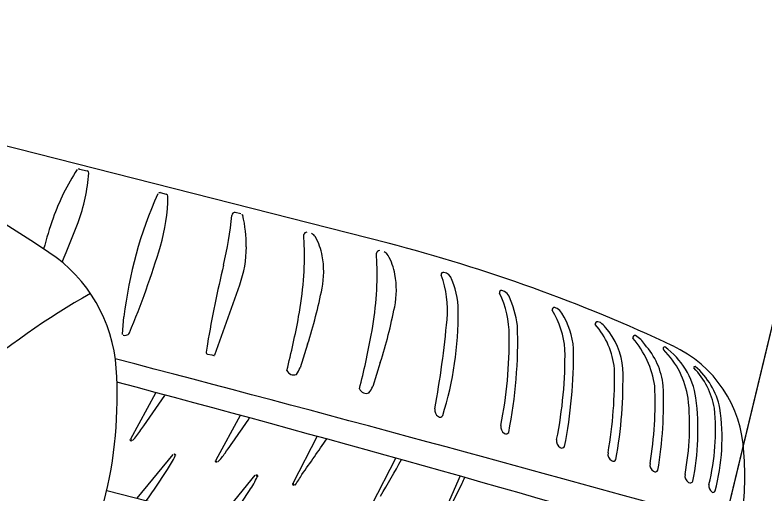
# Model space of a CAD drawing. Extents: x 14104283 to 14128447, y 8633203 to 8671666.
# Drawn here: x 14107508.791 to 14107512.421, y 8639461.67 to 8639463.988 of the extents above; entities that cross this region are included whole.
import ezdxf

# ---------------------------------------------------------------- set-up
doc = ezdxf.new("R2010")
doc.units = 0
for name, color, linetype in [('Cell', 7, 'Continuous'), ('Default', 7, 'Continuous'), ('Terrain', 7, 'Continuous')]:
    doc.layers.add(name, color=color, linetype=linetype)

msp = doc.modelspace()

# ---------------------------------------------------------------- linework, layer by layer
at = {"layer": 'Cell'}
for p, q in [((14107510.5987, 8639462.8807), (14107507.2506, 8639463.732)), ((14107509.1026, 8639463.24), (14107509.141, 8639463.2311)), ((14107509.4942, 8639463.1267), (14107509.5238, 8639463.1187)), ((14107509.8859, 8639463.0232), (14107509.8585, 8639463.0306)), ((14107510.1926, 8639462.8711), (14107510.1904, 8639462.9225)), ((14107510.5446, 8639462.7816), (14107510.5424, 8639462.833)), ((14107510.8814, 8639462.7354), (14107510.8685, 8639462.7394)), ((14107509.7596, 8639462.3394), (14107509.8801, 8639462.6789)), ((14107511.1634, 8639462.6473), (14107511.1505, 8639462.6513)), ((14107511.4189, 8639462.5649), (14107511.406, 8639462.5688)), ((14107511.6276, 8639462.4957), (14107511.6147, 8639462.4997)), ((14107511.7976, 8639462.4327), (14107511.7976, 8639462.4327)), ((14107510.209, 8639462.3915), (14107510.1723, 8639462.2759)), ((14107509.7237, 8639462.3435), (14107509.7448, 8639462.3393)), ((14107509.7451, 8639462.3392), (14107509.7546, 8639462.3369)), ((14107510.561, 8639462.302), (14107510.5243, 8639462.1865)), ((14107510.1081, 8639462.2643), (14107510.1081, 8639462.2643)), ((14107510.1544, 8639462.245), (14107510.1544, 8639462.245)), ((14107510.4601, 8639462.1748), (14107510.4601, 8639462.1748)), ((14107509.4721, 8639462.1546), (14107509.3499, 8639461.9314)), ((14107510.5064, 8639462.1556), (14107510.5064, 8639462.1556)), ((14107509.8824, 8639462.0458), (14107509.7636, 8639461.8284)), ((14107510.2558, 8639461.9449), (14107510.1376, 8639461.7158)), ((14107509.3832, 8639461.6443), (14107509.5566, 8639461.8572)), ((14107510.6365, 8639461.8399), (14107510.5183, 8639461.6108)), ((14107509.7809, 8639461.5431), (14107509.9543, 8639461.756)), ((14107510.9485, 8639461.7529), (14107510.8741, 8639461.5831)), ((14107510.8784, 8639461.5563), (14107510.9582, 8639461.7168)), ((14107509.2355, 8639461.6818), (14107512.1554, 8639460.9395))]:
    msp.add_line(p, q, dxfattribs=at)
for points in [[(14107509.3122, 8639462.4401), (14107509.3187, 8639462.5234), (14107509.3187, 8639462.5234)], [(14107511.9404, 8639462.378), (14107511.9404, 8639462.378), (14107511.9404, 8639462.378)], [(14107512.0875, 8639462.2836), (14107512.0875, 8639462.2836), (14107512.0875, 8639462.2836)]]:
    msp.add_lwpolyline(points, dxfattribs=at)
for centre, radius, start, end in [((14107503.6946, 8639454.894), 9.5265, 56.4793, 72.66095), ((14107510.0166, 8639462.634), 1.1044, 146.8708, 160.5198), ((14107509.0984, 8639463.2333), 0.00792, 57.6962, 146.8708), ((14107509.1389, 8639463.2219), 0.00943, 355.8985, 77.0521), ((14107508.2853, 8639463.2831), 0.8652, 339.591, 355.8985), ((14107511.3127, 8639462.2964), 2.0069, 155.7763, 173.5041), ((14107509.4924, 8639463.1164), 0.0104, 80.0013, 161.041), ((14107509.5223, 8639463.1094), 0.00943, 359.6483, 80.8019), ((14107508.6666, 8639463.1146), 0.8652, 343.3408, 359.6483), ((14107508.0538, 8639463.1903), 1.7961, 346.6385, 354.4258), ((14107509.8568, 8639463.0153), 0.0154, 83.7711, 177.6461), ((14107509.8825, 8639463.0103), 0.0133, 23.6379, 75.1814), ((14107509.2338, 8639462.8641), 0.6781, 359.9411, 12.9149), ((14107510.7075, 8639462.3896), 1.8372, 160.5198, 165.386), ((14107505.1073, 8639464.4656), 4.2561, 336.7981, 339.591), ((14107510.2062, 8639462.9189), 0.0161, 95.3779, 167.1746), ((14107510.2128, 8639462.8926), 0.0388, 29.076, 67.7117), ((14107509.9814, 8639462.7639), 0.3036, 10.5777, 29.076), ((14107505.418, 8639464.0867), 4.2561, 337.3291, 343.3408), ((14107509.3585, 8639462.8639), 0.5535, 340.4662, 359.9411), ((14107508.8506, 8639462.8145), 1.3432, 355.1626, 2.4168), ((14107508.615, 8639455.2133), 7.9199, 64.87332, 75.49454), ((14107508.5515, 8639462.2262), 0.7316, 3.7959, 56.4793), ((14107510.5581, 8639462.8294), 0.0161, 95.3779, 167.1746), ((14107510.5648, 8639462.8031), 0.0388, 29.076, 67.7117), ((14107509.8733, 8639462.7437), 0.4136, 348.6916, 10.5777), ((14107510.3334, 8639462.6744), 0.3036, 10.5777, 29.076), ((14107515.6704, 8639461.3812), 6.0324, 166.63853, 170.34863), ((14107509.2026, 8639462.725), 1.3432, 355.1626, 2.4168), ((14107510.2253, 8639462.6542), 0.4136, 348.6916, 10.5777), ((14107510.8661, 8639462.7298), 0.00986, 72.9342, 199.7559), ((14107510.3826, 8639462.5562), 0.5038, 354.9001, 19.7559), ((14107510.8716, 8639462.7046), 0.0323, 25.808, 72.2309), ((14107510.5546, 8639462.5514), 0.3844, 0.5521, 25.808), ((14107508.3687, 8639462.8553), 1.8268, 349.5849, 355.1626), ((14107507.7771, 8639463.1629), 2.5513, 342.4006, 348.6916), ((14107511.148, 8639462.6417), 0.00986, 72.9342, 199.7559), ((14107511.1314, 8639462.5951), 0.0612, 28.3524, 58.4669), ((14107510.9804, 8639459.4054), 3.7105, 119.4339, 130.6781), ((14107508.7207, 8639462.7658), 1.8268, 349.5849, 355.1626), ((14107510.7178, 8639462.4343), 0.4679, 0.0675, 25.8651), ((14107510.6103, 8639462.3835), 0.6233, 9.1037, 22.713), ((14107508.1291, 8639463.0734), 2.5513, 342.4006, 348.6916), ((14107509.2837, 8639462.5391), 1.6553, 342.6321, 0.5521), ((14107511.4036, 8639462.5593), 0.00986, 72.9342, 199.7559), ((14107511.0294, 8639462.3322), 0.428, 4.5343, 31.511), ((14107511.3869, 8639462.5127), 0.0612, 28.3524, 58.4669), ((14107511.1401, 8639462.3477), 0.3578, 3.6168, 32.8338), ((14107506.3711, 8639463.2225), 3.8579, 345.6188, 349.5849), ((14107506.2568, 8639462.9244), 4.6461, 349.5112, 354.9001), ((14107511.6122, 8639462.4901), 0.00986, 72.9342, 199.7559), ((14107508.9665, 8639462.4049), 2.2605, 348.7441, 1.9594), ((14107511.3137, 8639462.2344), 0.3839, 5.704, 41.1094), ((14107511.5626, 8639462.4029), 0.1133, 37.4666, 54.9973), ((14107511.3956, 8639462.2454), 0.3425, 4.6609, 41.3857), ((14107509.3168, 8639462.4397), 0.00467, 174.4389, 255.7584), ((14107509.3229, 8639462.459), 0.025, 253.0594, 286.9649), ((14107509.3284, 8639462.4533), 0.0182, 275.5726, 337.3291), ((14107506.723, 8639463.133), 3.8579, 345.6188, 349.5849), ((14107509.1334, 8639462.4038), 2.0525, 348.5763, 0.8668), ((14107511.7947, 8639462.4233), 0.00986, 72.9342, 199.7559), ((14107511.7454, 8639462.3333), 0.1124, 30.0905, 62.2789), ((14107511.7776, 8639462.0432), 2.0837, 170.3486, 171.4738), ((14107511.4431, 8639462.124), 0.4525, 8.2489, 40.8409), ((14107511.5814, 8639462.1526), 0.3527, 6.0435, 42.2277), ((14107509.7244, 8639462.3511), 0.00755, 171.4738, 265.1779), ((14107509.4038, 8639462.335), 2.0525, 348.5763, 0.8668), ((14107509.2369, 8639462.3361), 2.2605, 348.7441, 0.8668), ((14107511.9394, 8639462.3704), 0.00766, 82.568, 223.9145), ((14107511.6269, 8639462.0614), 0.4318, 9.0689, 44.6968), ((14107511.7221, 8639462.0755), 0.373, 8.5304, 54.1907), ((14107511.7231, 8639461.8402), 0.6003, 2.477, 64.8733), ((14107463.8228, 8639288.6238), 179.5456, 74.338606, 75.335278), ((14107509.7556, 8639462.3412), 0.00438, 256.549, 335.7431), ((14107512.0855, 8639462.279), 0.00498, 67.344, 212.019), ((14107511.8444, 8639462.0029), 0.3713, 12.2809, 49.1053), ((14107507.2099, 8639462.1372), 2.0762, 345.7354, 3.7959), ((14107510.1408, 8639462.2777), 0.0353, 202.3118, 292.6318), ((14107510.0592, 8639462.3211), 0.1218, 321.3911, 338.2582), ((14107509.6265, 8639462.2242), 2.0697, 350.0101, 1.3381), ((14107509.4594, 8639462.2246), 2.2781, 350.0637, 1.2234), ((14107511.7967, 8639462.0092), 0.3904, 10.5581, 43.1901), ((14107479.3858, 8639349.9487), 116.1721, 73.566897, 75.085997), ((14107510.4928, 8639462.1882), 0.0353, 202.3118, 292.6318), ((14107510.4111, 8639462.2316), 0.1218, 321.3911, 338.2582), ((14107510.137, 8639462.1066), 1.7559, 350.3881, 2.6876), ((14107509.9755, 8639462.1059), 1.9584, 350.4141, 2.4508), ((14107501.859, 8639467.3472), 9.2591, 324.53691, 325.79985), ((14107510.794, 8639461.9973), 1.2662, 349.1969, 5.9903), ((14107510.8158, 8639461.9752), 1.2847, 348.8333, 6.9594), ((14107510.8618, 8639462.0718), 0.0372, 169.5112, 238.7903), ((14107511.0866, 8639461.9733), 1.0991, 346.1936, 5.606), ((14107511.2178, 8639461.9383), 0.9998, 345.0049, 8.2549), ((14107502.2676, 8639467.2352), 9.2591, 324.53691, 325.82125), ((14107510.8505, 8639462.0533), 0.0155, 238.7903, 327.6812), ((14107511.1818, 8639461.9905), 0.0372, 169.5112, 238.7903), ((14107509.0519, 8639462.2035), 0.4166, 317.7826, 326.7817), ((14107511.1705, 8639461.9719), 0.0155, 238.7903, 327.6812), ((14107509.3556, 8639461.9281), 0.00664, 150.4008, 316.9036), ((14107502.6399, 8639467.1313), 9.2591, 324.53691, 325.8407), ((14107511.4522, 8639461.9217), 0.0372, 169.5112, 238.7903), ((14107511.4409, 8639461.9031), 0.0155, 238.7903, 327.6812), ((14107509.0459, 8639462.1009), 0.579, 326.6968, 334.3301), ((14107509.5617, 8639461.853), 0.00664, 334.3301, 140.833), ((14107509.5626, 8639462.0285), 0.2967, 315.5092, 326.174), ((14107511.7015, 8639461.8584), 0.0372, 169.5112, 238.7903), ((14107510.689, 8639461.7457), 1.6383, 352.3559, 4.2162), ((14107509.7694, 8639461.8251), 0.00664, 150.4008, 316.9036), ((14107507.4576, 8639463.5384), 3.6314, 328.7485, 331.9843), ((14107511.6902, 8639461.8398), 0.0155, 238.7903, 327.6812), ((14107511.9048, 8639461.8067), 0.0372, 169.5112, 238.7903), ((14107501.7912, 8639466.8669), 9.2591, 325.57632, 326.69682), ((14107511.8935, 8639461.7881), 0.0155, 238.7903, 327.6812), ((14107509.4437, 8639461.9998), 0.579, 326.6968, 334.3301), ((14107509.9595, 8639461.7518), 0.00664, 334.3301, 140.833), ((14107509.8591, 8639461.9306), 0.3649, 322.4047, 332.0209), ((14107510.7728, 8639461.8105), 0.2078, 333.2043, 342.1244), ((14107512.0744, 8639461.7532), 0.0372, 169.5112, 238.7903), ((14107510.1434, 8639461.7125), 0.00664, 150.4008, 316.9036), ((14107512.0631, 8639461.7346), 0.0155, 238.7903, 327.6812), ((14107512.1906, 8639461.7042), 0.0372, 169.5112, 234.0335), ((14107502.189, 8639466.7658), 9.2591, 325.57632, 326.69682), ((14107512.1739, 8639461.6828), 0.0101, 238.825, 341.8734)]:
    msp.add_arc(centre, radius, start, end, dxfattribs=at)
at = {"layer": 'Default'}
msp.add_lwpolyline([(14107504.828, 8639427.7165), (14107509.7441, 8639451.2088), (14107515.3684, 8639474.5455), (14107518.7868, 8639473.7944), (14107513.1625, 8639450.4577), (14107508.2465, 8639426.9653)], close=True, dxfattribs=at)
at = {"layer": 'Terrain'}
msp.add_line((14107509.7411, 8639451.1966), (14107520.9927, 8639497.8822), dxfattribs=at)

doc.saveas('drawing.dxf')
